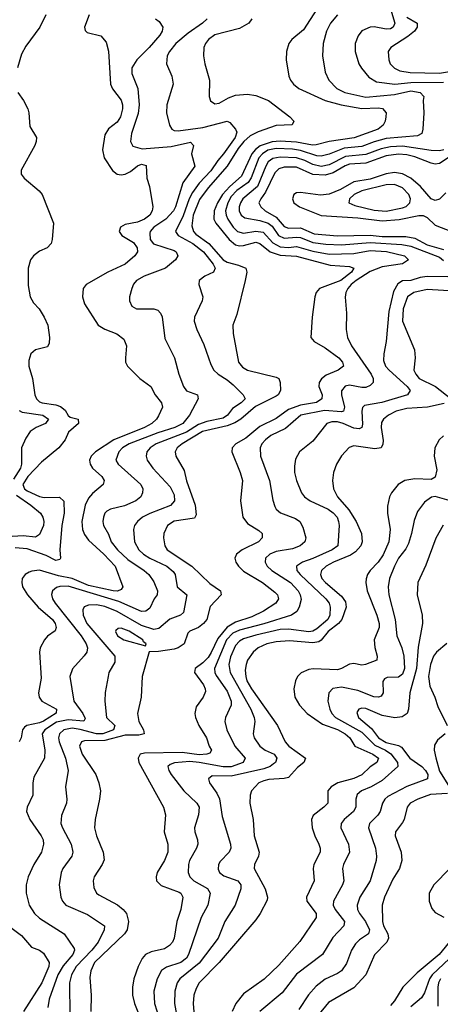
# Model space of a CAD drawing. Header units: inches. Extents: x 990535 to 1117859, y 769386 to 892122.
# Tile 829 of 1056: x 1054473 to 1056535, y 862845 to 867666. Entities that reach past the tile are written whole.
import ezdxf

# ---------------------------------------------------------------- set-up
doc = ezdxf.new("R2010")
doc.units = ezdxf.units.IN
doc.header["$MEASUREMENT"] = 0
doc.layers.add('B0856', color=7, linetype='Continuous')

msp = doc.modelspace()

# ---------------------------------------------------------------- linework, layer by layer
at = {"layer": 'B0856', "color": 5}
for points, elevation in [([(1055930, 867717.9), (1055864, 867616), (1055806.8, 867570), (1055791.8, 867550), (1055780.2, 867510), (1055779.3, 867470), (1055791.8, 867390), (1055800.2, 867370), (1055815.8, 867350), (1055840.6, 867330), (1055971, 867271), (1056048.1, 867250), (1056150, 867230.9), (1056230, 867235.1), (1056250.8, 867230.8), (1056269.3, 867210), (1056267.8, 867190), (1056264.5, 867170), (1056254.2, 867150), (1056229.3, 867130), (1056112, 867088), (1055990.6, 867069.4), (1055926.9, 867053.1), (1055907.9, 867052.1), (1055830, 867066.6), (1055750, 867072.2), (1055710, 867069.1), (1055651.9, 867048.1), (1055628.8, 867031.2), (1055610.3, 867009.7), (1055560, 866900), (1055502.4, 866850), (1055467.6, 866810), (1055443.1, 866770), (1055426.4, 866730), (1055425.1, 866690), (1055433.6, 866670), (1055499, 866590), (1055530, 866564.3), (1055550, 866559.8), (1055570, 866561.4), (1055630, 866576.8), (1055650, 866570.1), (1055700.5, 866530), (1055750, 866512.9), (1055830, 866507.9), (1055994.8, 866465.2), (1056090, 866457.9), (1056110.9, 866450), (1056099.8, 866430), (1056046.4, 866390), (1055942.2, 866350), (1055925.6, 866330), (1055919.8, 866310), (1055906.2, 866210), (1055899.6, 866110), (1055916.5, 866090), (1055970, 866059.4), (1056037.5, 866010), (1056055, 865990), (1056059.7, 865970), (1056033.6, 865950), (1055974.3, 865925.7), (1055951.6, 865908.4), (1055941.2, 865890), (1055939.1, 865870), (1055955.7, 865830), (1055954.3, 865810), (1055928, 865792), (1055850, 865779.5), (1055790, 865758.2), (1055730, 865713.9), (1055650, 865674.4), (1055582, 865618), (1055531.6, 865590), (1055513.6, 865570), (1055512.7, 865550), (1055553.4, 865450), (1055564.7, 865410), (1055556, 865310), (1055566, 865230), (1055590, 865200.2), (1055645.5, 865165.5), (1055660.7, 865150), (1055661.1, 865141.1), (1055661.3, 865130), (1055643.2, 865110), (1055564.1, 865070), (1055535.4, 865050), (1055527.8, 865030), (1055532.4, 865010), (1055544.6, 864990), (1055570, 864965.7), (1055663.5, 864910), (1055724, 864864), (1055737.3, 864850), (1055741.2, 864830), (1055727.7, 864810), (1055668.5, 864770), (1055610, 864743.2), (1055530, 864717.1), (1055490, 864692.1), (1055443.3, 864636.7), (1055412.1, 864567.9), (1055396.2, 864543.8), (1055370, 864517.5), (1055332.3, 864490), (1055330.1, 864470), (1055373.5, 864410), (1055382.8, 864390), (1055383.1, 864376.9), (1055372.2, 864350), (1055338, 864302), (1055332.1, 864270), (1055334.4, 864250), (1055350.6, 864210), (1055388.7, 864150), (1055401.3, 864110), (1055412.5, 864090), (1055404.2, 864075.8), (1055390.6, 864070), (1055353.2, 864066.8), (1055270, 864077.9), (1055085.3, 864074.7), (1055063.9, 864070), (1055053.9, 864050), (1055057.5, 864030), (1055178.2, 863810), (1055187.4, 863772.6), (1055180.6, 863690), (1055198.7, 863630), (1055198.5, 863590), (1055181.9, 863550), (1055147.4, 863490), (1055141.3, 863470), (1055142.7, 863450), (1055166.4, 863426.4), (1055254.8, 863394.8), (1055262.2, 863390), (1055272.1, 863370), (1055262.5, 863310), (1055242.8, 863250), (1055230.1, 863170), (1055221.9, 863150), (1055207.4, 863132.6), (1055183.1, 863116.9), (1055116.9, 863103.1), (1055089.4, 863090), (1055072.8, 863070), (1055053.8, 863030), (1055033, 862970), (1055025.4, 862930), (1055026.5, 862890), (1055036.4, 862850), (1055130.7, 862610.7)], 2820), ([(1056290, 867719.6), (1056312, 867650), (1056303.2, 867630), (1056290, 867622.2), (1056270, 867619.7), (1056210, 867631.7), (1056190, 867630.4), (1056150, 867611.7), (1056131.9, 867588.1), (1056116.6, 867550), (1056116.8, 867510), (1056135.9, 867450), (1056148.3, 867428.3), (1056184.3, 867384.3), (1056222.1, 867362.1), (1056310.9, 867350.9), (1056390, 867359.1), (1056550, 867360.9)], 2860), ([(1054600.7, 867690), (1054572.2, 867630), (1054503.2, 867536.8), (1054482.1, 867497.9), (1054461.5, 867430)], 2680), ([(1054813.3, 867690), (1054791.3, 867630), (1054793.9, 867613.9), (1054803.5, 867603.5), (1054870, 867587.5), (1054896.1, 867556.1), (1054907.5, 867512.5), (1054918.8, 867350), (1054927.5, 867327.5), (1054970, 867272.4), (1054976.1, 867250), (1054976.8, 867230), (1054966.8, 867190), (1054950, 867164.6), (1054907.6, 867132.4), (1054890, 867102.7), (1054878, 867030), (1054886.7, 866990), (1054927.9, 866927.9), (1054950.4, 866910), (1054970, 866906.8), (1054990, 866910.1), (1055016.2, 866923.8), (1055050, 866951.5), (1055070, 866958.9), (1055093, 866953), (1055095.8, 866890), (1055109.3, 866849.3), (1055126.2, 866750), (1055122.8, 866730), (1055110.1, 866710), (1055085.1, 866690), (1055050, 866674.3), (1054990, 866663.1), (1054967.3, 866650), (1054960.7, 866630), (1054974, 866610), (1055030, 866574.8), (1055049.4, 866550), (1055050.1, 866530), (1055037.8, 866510), (1054989.2, 866470), (1054905.4, 866430), (1054798.4, 866370), (1054784.2, 866350), (1054780.3, 866310), (1054790, 866274.8), (1054858, 866170), (1054890, 866150.9), (1054948.8, 866128.8), (1054982.6, 866102.6), (1054996.8, 866070), (1054991.1, 866010), (1054992.3, 865990), (1055001.5, 865970), (1055061.1, 865910), (1055115.2, 865870), (1055136.5, 865830), (1055167.2, 865790), (1055172.2, 865770), (1055153.4, 865726.6), (1055142.7, 865710), (1055120.1, 865690), (1055084.4, 865670), (1054934.5, 865610), (1054844.6, 865550), (1054823.3, 865530), (1054815.4, 865510), (1054818.2, 865490), (1054830.4, 865470.4), (1054876.1, 865430), (1054886.8, 865410), (1054881.6, 865390), (1054830, 865346.8), (1054810, 865323), (1054793.8, 865290), (1054777.1, 865210), (1054780.1, 865170), (1054790, 865145.3), (1054810, 865118), (1054886.1, 865050), (1054940.7, 864990), (1054977.8, 864890), (1054970, 864876.4), (1054951.9, 864868.1), (1054930.6, 864869.4), (1054810, 864895.6), (1054730, 864930), (1054663.5, 864943.5), (1054570, 864970.5), (1054533.1, 864966.9), (1054518.9, 864961.1), (1054499.7, 864950), (1054485.3, 864930), (1054482.6, 864910), (1054487.3, 864890), (1054510.6, 864850), (1054563.1, 864790), (1054633.4, 864730), (1054646.5, 864710), (1054652.3, 864690), (1054646.2, 864673.8), (1054610, 864648.6), (1054594.2, 864630), (1054574, 864590), (1054570.2, 864569.8), (1054578, 864442), (1054565.7, 864370), (1054568.9, 864350), (1054582.2, 864330), (1054653.5, 864290), (1054651.6, 864271.6), (1054590, 864232.5), (1054570, 864224), (1054508.7, 864211.3), (1054496.9, 864203.1), (1054486.5, 864190), (1054479.4, 864150), (1054470, 864131.2)], 2720), ([(1055139.1, 867670), (1055157.2, 867657.2), (1055174, 867630), (1055171.8, 867610), (1055160.2, 867590), (1055108.2, 867530), (1055046.6, 867470), (1055022.5, 867430), (1055023.2, 867403.2), (1055052.2, 867330), (1055058.5, 867250), (1055053.3, 867206.7), (1055021.3, 867110), (1055016.5, 867070), (1055027.1, 867047.1), (1055073.4, 867033.4), (1055214.6, 867045.4), (1055310, 867067.4), (1055324.4, 867050), (1055314.7, 867010), (1055331.3, 866950), (1055272.9, 866867.1), (1055237.2, 866750), (1055226.9, 866730), (1055189.6, 866690), (1055130, 866649.9), (1055112.1, 866630), (1055110, 866620.5), (1055112.2, 866590), (1055128.3, 866568.3), (1055230, 866536), (1055239.7, 866530), (1055247.5, 866510), (1055237.1, 866490), (1055188.2, 866450), (1055082.3, 866410), (1055045.6, 866390), (1055030, 866370.9), (1055021.9, 866350), (1055011.6, 866310), (1055011.1, 866290), (1055023, 866263), (1055045.5, 866250), (1055130.9, 866250.9), (1055150, 866244.6), (1055163.6, 866230), (1055170.9, 866210.9), (1055184.8, 866104.8), (1055231.4, 866011.4), (1055253, 865930), (1055275.8, 865870), (1055290, 865849.5), (1055344.9, 865830), (1055348.3, 865810), (1055304.6, 865730), (1055272.4, 865690), (1055233.6, 865670), (1055150, 865643.5), (1055009.4, 865590), (1054976.8, 865570), (1054959.5, 865550), (1054944.3, 865510), (1054955, 865490), (1055067.1, 865390), (1055076.5, 865370), (1055075.5, 865350), (1055066.7, 865330), (1055042.3, 865310), (1054986.4, 865286.3), (1054918, 865270), (1054900.8, 865259.2), (1054890.2, 865250), (1054883.2, 865230), (1054880.7, 865210), (1054884.2, 865190), (1054907.9, 865147.9), (1054920.9, 865110), (1054951.8, 865070), (1055003.4, 865023.4), (1055083.7, 864970), (1055105.5, 864950), (1055130, 864914.3), (1055148.6, 864870), (1055147.3, 864850), (1055132.2, 864830), (1055110, 864785.4), (1055090.4, 864770), (1055070, 864768.9), (1054958.3, 864818.3), (1054710, 864892.6), (1054670, 864891.8), (1054653.9, 864886.1), (1054634.4, 864870), (1054628.8, 864851.2), (1054633.7, 864830), (1054646.6, 864810), (1054773.5, 864650), (1054798.7, 864610), (1054804.8, 864590), (1054801.2, 864570), (1054788.9, 864551.1), (1054731.4, 864488.6), (1054719, 864450), (1054738.3, 864330), (1054783.1, 864270), (1054794.5, 864245.5), (1054787.5, 864232.5), (1054710, 864237.5), (1054653.6, 864226.4), (1054596.6, 864190), (1054582.6, 864170), (1054596.4, 864090), (1054594, 864050), (1054542.5, 863957.5), (1054537.6, 863930), (1054537.1, 863870), (1054510.2, 863810), (1054506.7, 863790), (1054522, 863750), (1054577.7, 863670), (1054587.2, 863650), (1054590.1, 863630), (1054580.2, 863590), (1054542.5, 863530), (1054514.2, 863470), (1054504.6, 863430), (1054504.6, 863390), (1054519.8, 863330), (1054544.7, 863290), (1054570, 863267.8), (1054691.1, 863191.1), (1054739.4, 863119.4), (1054741.8, 863110), (1054734.1, 863090), (1054686.7, 863033.3), (1054659.6, 862990), (1054617.1, 862870), (1054611.2, 862830)], 2740), ([(1055391.3, 867670), (1055369.3, 867650), (1055298.9, 867601.1), (1055238.9, 867550), (1055206.8, 867510), (1055196.3, 867490), (1055193, 867450), (1055218.8, 867390), (1055225, 867350), (1055194.7, 867250), (1055192.1, 867210), (1055206.9, 867150), (1055218.9, 867130), (1055230, 867123.2), (1055250, 867121.6), (1055370, 867138.3), (1055490, 867170.2), (1055503, 867163), (1055531.4, 867130), (1055536.5, 867116.5), (1055529.4, 867090), (1055472.2, 867010), (1055443.4, 866976.6), (1055410, 866926.3), (1055353.4, 866866.6), (1055319.6, 866820.4), (1055304, 866790), (1055274.2, 866705.8), (1055237.2, 866630), (1055249.3, 866610), (1055322.3, 866570), (1055373.6, 866530), (1055420.6, 866470), (1055430.6, 866450), (1055423.2, 866430), (1055380.5, 866410), (1055352.4, 866390), (1055350.3, 866370), (1055370.2, 866310), (1055368.1, 866290), (1055329.3, 866210), (1055327.5, 866190), (1055340.6, 866150), (1055376.1, 866076.1), (1055410, 865978.7), (1055425.2, 865950), (1055446, 865930), (1055490, 865903.5), (1055519, 865879), (1055568.4, 865830), (1055577.8, 865810), (1055558, 865790), (1055516.6, 865763.4), (1055492, 865730), (1055470, 865715.6), (1055390, 865698.7), (1055350, 865684.1), (1055290, 865647), (1055141.7, 865590), (1055112.6, 865570), (1055096.8, 865550), (1055093.1, 865530), (1055097.8, 865510), (1055125.9, 865470), (1055210, 865379.3), (1055230, 865340.3), (1055231.9, 865310), (1055212.6, 865287.4), (1055110, 865248.1), (1055074.5, 865230), (1055050.2, 865210), (1055036.3, 865190), (1055030.2, 865170), (1055035.3, 865110), (1055056.8, 865070), (1055079.2, 865050), (1055110.8, 865030), (1055193.6, 864990), (1055224.6, 864964.6), (1055234.7, 864950), (1055244.1, 864890), (1055292.1, 864850), (1055276.6, 864763.4), (1055261.6, 864750), (1055208.1, 864731.9), (1055155.1, 864684.9), (1055130, 864680.7), (1055070, 864700.5), (1054950, 864769.4), (1054890, 864792.8), (1054850, 864800.9), (1054810, 864800.5), (1054789, 864791), (1054783.1, 864776.9), (1054783.5, 864750), (1054801.3, 864710), (1054938.8, 864550), (1054939.6, 864520.4), (1054910.2, 864470), (1054905.8, 864450), (1054891.3, 864371.3), (1054890.2, 864330), (1054899.1, 864250), (1054939.8, 864210), (1054933.4, 864190), (1054880.3, 864170), (1054849.5, 864170.5), (1054770, 864191.4), (1054730, 864197.2), (1054689.4, 864190), (1054667.2, 864170), (1054663, 864150), (1054666.5, 864130), (1054697.6, 864050), (1054710.1, 863990), (1054697.1, 863910), (1054704.7, 863850), (1054702.3, 863830), (1054678, 863770), (1054675.3, 863730), (1054681.9, 863710), (1054725.5, 863630), (1054733, 863590), (1054728.5, 863570), (1054685, 863510), (1054676.3, 863490), (1054666.7, 863430), (1054675.2, 863370), (1054682.3, 863350), (1054699.1, 863330), (1054804.7, 863284.7), (1054888, 863230), (1054886.6, 863210), (1054857.4, 863150), (1054825.8, 863110), (1054749, 863030), (1054726.1, 862990), (1054716.9, 862950), (1054718.8, 862790)], 2760), ([(1055611.1, 867670), (1055596.3, 867650), (1055550, 867624), (1055430, 867592.7), (1055398.5, 867570), (1055383.2, 867550), (1055375.8, 867530), (1055373.5, 867490), (1055380.2, 867450), (1055403.2, 867370), (1055402.4, 867290), (1055408.6, 867268.6), (1055430, 867253.8), (1055450, 867258.2), (1055495.8, 867284.2), (1055530, 867296.5), (1055590, 867302.1), (1055630, 867296), (1055691.7, 867270), (1055796.9, 867190), (1055816.9, 867170), (1055808.9, 867151.1), (1055730, 867148.3), (1055642, 867118), (1055602.4, 867097.6), (1055571.2, 867070), (1055544.1, 867035.9), (1055490.4, 866950), (1055396.6, 866843.4), (1055353.9, 866786.1), (1055322.5, 866710), (1055317.1, 866657.1), (1055324.3, 866630), (1055335.8, 866615.8), (1055399.3, 866570), (1055470, 866491.4), (1055490, 866479.5), (1055545.2, 866465.2), (1055580.6, 866450), (1055585.9, 866430), (1055577.7, 866390), (1055536.9, 866223.1), (1055517.2, 866170), (1055519.4, 866130), (1055544.9, 865990), (1055564.5, 865964.5), (1055590, 865950.5), (1055730, 865916.8), (1055743.9, 865910), (1055750.1, 865890.1), (1055750.5, 865850), (1055739.1, 865830), (1055730, 865823.5), (1055628.1, 865771.9), (1055556.2, 865710), (1055527.4, 865692.6), (1055490, 865678.1), (1055369.5, 865650.5), (1055269.6, 865590), (1055244.8, 865570), (1055235.1, 865550), (1055239, 865530), (1055278.8, 865458.8), (1055290.9, 865409.1), (1055332.3, 865290), (1055338.1, 865241.9), (1055330, 865225), (1055230, 865210.8), (1055197.5, 865190), (1055179.4, 865150), (1055177.6, 865130), (1055183.8, 865090), (1055196, 865070), (1055316, 864990), (1055405.6, 864905.6), (1055456.8, 864870), (1055460.6, 864850), (1055407.1, 864792.9), (1055389.6, 864730), (1055374.4, 864710), (1055350, 864690.4), (1055307.6, 864672.4), (1055297.7, 864662.3), (1055279.3, 864610), (1055250, 864591.1), (1055230, 864585), (1055152.8, 864572.8), (1055108.1, 864571.9), (1055073.2, 864450), (1055067.7, 864350), (1055050.2, 864270), (1055057, 864230), (1055079.2, 864190), (1055083.6, 864170), (1055056.8, 864163.2), (1054990, 864163), (1054890, 864137.8), (1054790, 864135.6), (1054775.5, 864130), (1054765.4, 864110), (1054779.8, 864070), (1054846.9, 863970), (1054861.2, 863930), (1054868.7, 863890), (1054864.4, 863850), (1054843, 863750), (1054840.2, 863710), (1054849.4, 863670), (1054882.6, 863590), (1054887.1, 863552.9), (1054877.7, 863530), (1054837.6, 863470), (1054833, 863450), (1054836.6, 863416.6), (1054850.1, 863390.1), (1054861.1, 863381.1), (1054952.5, 863332.5), (1054980.6, 863310), (1054995.9, 863290), (1055007, 863250), (1054999.5, 863210), (1054986.1, 863190), (1054840.1, 863050), (1054820.8, 863010), (1054816.9, 862976.9), (1054822.7, 862890), (1054821.3, 862810)], 2780), ([(1056030.2, 867690), (1055995.8, 867650), (1055976.1, 867610), (1055960.6, 867550), (1055956.8, 867490), (1055969.4, 867410), (1055987.6, 867370), (1056027.1, 867330), (1056066, 867310), (1056170, 867286.8), (1056310, 867300.7), (1056390, 867317.9), (1056435.5, 867310), (1056453.7, 867290), (1056450.1, 867270), (1056454.3, 867210), (1056449.1, 867130), (1056443.6, 867110), (1056422.3, 867097.7), (1056270, 867084.3), (1056210, 867068.6), (1056150, 867044.8), (1056063.4, 867036.6), (1055990, 867007.3), (1055950, 866998.6), (1055930, 867000.1), (1055850, 867025.6), (1055810, 867032.4), (1055730, 867036), (1055690, 867026.8), (1055662.7, 867010), (1055645.4, 866990), (1055607.2, 866892.8), (1055593.1, 866870), (1055536.7, 866830), (1055510, 866800.9), (1055492.8, 866770), (1055482.4, 866730), (1055484.5, 866710), (1055492.8, 866690), (1055519.7, 866650), (1055540.7, 866630), (1055570, 866621.9), (1055630, 866631.3), (1055665.5, 866625.5), (1055713.7, 866573.7), (1055750, 866555), (1055790, 866550.3), (1055830, 866555.6), (1055910, 866532.9), (1055990, 866518.7), (1056110, 866521.2), (1056190, 866536.7), (1056271.3, 866531.3), (1056359.6, 866510), (1056378, 866490), (1056349.3, 866470.7), (1056250, 866456.5), (1056190, 866433.6), (1056121.5, 866390), (1056098, 866370), (1056081.1, 866350), (1056071.9, 866330), (1056068.2, 866308.2), (1056075.3, 866230), (1056073.8, 866150), (1056080.5, 866110), (1056098.5, 866070), (1056195.7, 865930), (1056205.3, 865910), (1056205.8, 865890), (1056190, 865874.8), (1056170, 865866.2), (1056150, 865864.7), (1056090, 865876.5), (1056067.6, 865872.4), (1056050.9, 865849.1), (1056050.5, 865830), (1056064.7, 865770), (1056060.7, 865750), (1056050, 865746.4), (1055967.1, 865752.9), (1055851.2, 865730), (1055775.6, 865664.4), (1055704.7, 865630), (1055677.2, 865610), (1055660.2, 865590), (1055652, 865570), (1055652.7, 865530), (1055696.6, 865410), (1055713.3, 865313.3), (1055723, 865283), (1055730.2, 865270), (1055751, 865251), (1055824.2, 865224.2), (1055845.5, 865210), (1055861.1, 865181.1), (1055875.5, 865130), (1055870.2, 865110), (1055847.9, 865090), (1055810, 865076.1), (1055730, 865063.1), (1055698.6, 865050), (1055678.5, 865030), (1055675.3, 865010), (1055686, 864990), (1055708.2, 864970), (1055799.6, 864910), (1055837.1, 864870), (1055847.6, 864850), (1055852.2, 864827.8), (1055843.5, 864790), (1055831.7, 864768.3), (1055806, 864750), (1055670, 864708.3), (1055550, 864677.8), (1055517.6, 864662.4), (1055486.4, 864630), (1055427.9, 864490), (1055428.9, 864470), (1055435.9, 864455.9), (1055490, 864378.5), (1055509.1, 864330), (1055509.5, 864310), (1055481.6, 864250), (1055479.1, 864230), (1055487.8, 864190), (1055527, 864110), (1055577.5, 864050), (1055567.5, 864030), (1055510, 864008.6), (1055470, 864008.3), (1055352.3, 864030), (1055306.2, 864033.8), (1055232.1, 864027.9), (1055210, 864019.8), (1055199.1, 864010), (1055203.2, 863990), (1055215.8, 863970), (1055278.2, 863890), (1055341.3, 863830), (1055351.9, 863810), (1055350, 863772.3), (1055330.2, 863710), (1055331, 863690), (1055345, 863650), (1055346, 863630), (1055339.4, 863610), (1055305.9, 863550), (1055299.8, 863530), (1055299.4, 863490), (1055306.8, 863470), (1055326.5, 863450), (1055393, 863413), (1055406.4, 863390), (1055394.6, 863330), (1055362.5, 863270), (1055300.8, 863090), (1055290, 863070.7), (1055262.5, 863050), (1055192.2, 863027.8), (1055168.6, 863011.4), (1055146.7, 862970), (1055130.6, 862910), (1055134.1, 862850), (1055157.3, 862777.3)], 2840), ([(1056370, 867679.6), (1056421.1, 867650), (1056421.8, 867630), (1056408.3, 867610), (1056375.7, 867584.3), (1056291.3, 867530), (1056279.7, 867510), (1056281.5, 867470), (1056289.3, 867450), (1056310, 867429.4), (1056336.6, 867416.6), (1056387.2, 867407.2), (1056530, 867405.2), (1056590, 867415.1)], 2880), ([(1054463.1, 867310), (1054492.2, 867270), (1054512.7, 867230), (1054518.5, 867210), (1054523, 867143), (1054555.3, 867090), (1054554.3, 867070), (1054546.9, 867050), (1054480.3, 866930), (1054479.5, 866910), (1054494.9, 866890), (1054567.9, 866827.9), (1054582.4, 866810), (1054638.9, 866670), (1054632.7, 866590), (1054626.5, 866570), (1054607.2, 866550), (1054570, 866533.1), (1054539.8, 866510), (1054525.7, 866490), (1054513.9, 866450), (1054514.9, 866365.1), (1054524.2, 866310), (1054540.6, 866280.6), (1054567.7, 866250), (1054593.6, 866210), (1054610.1, 866170), (1054619.8, 866110), (1054617.7, 866082.3), (1054610, 866064.2), (1054550, 866050.6), (1054526.8, 866030), (1054518, 865998), (1054518.2, 865970), (1054535.4, 865910), (1054547, 865830), (1054554.7, 865810), (1054570, 865795.5), (1054583, 865790), (1054650, 865780.3), (1054672.8, 865772.8), (1054695.2, 865755.2), (1054710, 865728.9), (1054720.6, 865720.6), (1054758.7, 865710), (1054761.5, 865690), (1054712.8, 865647.2), (1054695, 865610), (1054665.4, 865570), (1054579.6, 865500.4), (1054512.9, 865430), (1054488.8, 865390), (1054496.3, 865370), (1054510, 865359.9), (1054570, 865331.6), (1054593.6, 865326.4), (1054668.4, 865328.4), (1054688.7, 865308.7), (1054690.6, 865250.6), (1054679.4, 865190), (1054670.1, 865070), (1054673.7, 865030), (1054670, 865023.1), (1054650, 865019), (1054602.5, 865042.5), (1054510, 865076), (1054450, 865080.2)], 2680), ([(1056551.9, 867030), (1056530, 867024.3), (1056490, 867025.5), (1056350, 867047.3), (1056290, 867044.7), (1056245.2, 867034.8), (1056170, 867005.7), (1056070, 866996.8), (1055990, 866955.6), (1055950, 866947.9), (1055910, 866957), (1055870, 866976.7), (1055830, 866989.3), (1055750, 866993.6), (1055713.5, 866986.5), (1055691.6, 866970), (1055678.9, 866950), (1055639, 866850), (1055567.1, 866790), (1055554.5, 866770), (1055548.7, 866750), (1055549.3, 866730), (1055558.8, 866710), (1055575.8, 866695.8), (1055650, 866682.6), (1055690.5, 866670), (1055710, 866654.9), (1055741.7, 866610), (1055770, 866595.9), (1055830, 866602.2), (1055850, 866599.2), (1055910, 866574.8), (1055973.1, 866566.9), (1056050, 866564.2), (1056190, 866574.9), (1056346.1, 866566.1), (1056390, 866558), (1056530, 866503.4), (1056550, 866486.8)], 2860), ([(1056602.5, 867010), (1056530, 866962.5), (1056510, 866958.9), (1056490, 866963.4), (1056410, 866995.7), (1056370, 867005.2), (1056330, 867008.1), (1056270, 866999.6), (1056170, 866963.8), (1056090, 866958.8), (1056068.4, 866951.6), (1056010, 866916.5), (1055970, 866904.7), (1055910, 866909), (1055830, 866944.1), (1055770, 866945), (1055743.9, 866936.1), (1055723.1, 866916.9), (1055677.7, 866822.3), (1055654.3, 866790), (1055645.8, 866770), (1055654.3, 866750), (1055676.6, 866730), (1055730, 866698.9), (1055770, 866653.2), (1055790, 866646.3), (1055850, 866647.2), (1055917.1, 866617.1), (1056030, 866608), (1056190, 866611.3), (1056250, 866604.1), (1056365.2, 866605.2), (1056410, 866596.6), (1056470, 866564.5), (1056550, 866541.7)], 2880), ([(1056561.3, 866818.7), (1056530, 866787), (1056510, 866781.2), (1056490, 866788.5), (1056437, 866850), (1056390.8, 866890.8), (1056350, 866912.4), (1056310, 866917.7), (1056270, 866911.8), (1056190, 866885.3), (1056110, 866871.9), (1056044.9, 866835.1), (1055990, 866811.6), (1055947.4, 866807.4), (1055850, 866820.1), (1055830, 866818.5), (1055816.8, 866810), (1055809.6, 866790), (1055817.4, 866770), (1055844.1, 866750), (1055950, 866706.9), (1056130, 866696.1), (1056250, 866681.3), (1056332.2, 866687.8), (1056430, 866707.2), (1056450, 866707.3), (1056470, 866698.2), (1056510, 866659.7), (1056590, 866630.1)], 2920), ([(1056572.3, 866407.7), (1056470, 866409.6), (1056435.7, 866404.3), (1056390.4, 866390), (1056350, 866387.2), (1056326.2, 866373.8), (1056305.2, 866334.8), (1056282.5, 866237.5), (1056269, 866091), (1056257.1, 866030), (1056256.9, 865996.9), (1056266.7, 865970), (1056283.5, 865950), (1056371.5, 865870), (1056386.4, 865850), (1056374.6, 865830), (1056247.4, 865792.6), (1056162.9, 865777.1), (1056152.4, 865767.6), (1056150.6, 865750), (1056154, 865686), (1056149.6, 865670.4), (1056137.6, 865662.4), (1056110, 865665.6), (1056059.2, 865690), (1056030, 865697.7), (1056002.1, 865697.8), (1055978.5, 865690), (1055910, 865602.2), (1055844.6, 865550), (1055825.5, 865514.5), (1055819.3, 865480.7), (1055820.2, 865450), (1055829.5, 865409.5), (1055854.7, 865350), (1055869.2, 865330), (1055895.9, 865310), (1055984.6, 865270), (1056010, 865252), (1056028.4, 865230), (1056036.2, 865210), (1056039.2, 865190), (1056031.5, 865090), (1056003.9, 865070), (1055910, 865027.7), (1055858.6, 865010), (1055830.2, 864990), (1055831.8, 864970), (1055847.3, 864950), (1055973.6, 864830), (1055989.6, 864810), (1055994.6, 864790), (1055993.2, 864750), (1055983.3, 864730), (1055930, 864683.6), (1055910, 864672.9), (1055890, 864669.9), (1055790, 864682.1), (1055750, 864679.8), (1055630, 864652.7), (1055570, 864634.1), (1055550, 864623), (1055530, 864602), (1055506.7, 864546.7), (1055497.9, 864510), (1055503.8, 864470), (1055606.5, 864290), (1055622.7, 864250), (1055624.8, 864230), (1055616.6, 864170), (1055622.6, 864150), (1055650.7, 864110), (1055676.3, 864090), (1055720.2, 864070), (1055733.4, 864050), (1055726.1, 864030), (1055717.3, 864022.7), (1055700.1, 864010), (1055670, 863998.6), (1055510, 863962.5), (1055416, 863964), (1055398.2, 863950), (1055402.7, 863930), (1055439.1, 863879.1), (1055451.7, 863851.7), (1055464.7, 863764.7), (1055506.1, 863630), (1055507.8, 863610), (1055499.7, 863590), (1055455.8, 863544.2), (1055447.8, 863530), (1055446.4, 863506.4), (1055452.1, 863490), (1055473.8, 863473.8), (1055541.8, 863450), (1055556.8, 863430), (1055556.3, 863410), (1055528.6, 863330), (1055478.4, 863250), (1055445.9, 863170), (1055353, 863047), (1055257.8, 862970), (1055244.8, 862950), (1055233.5, 862910), (1055231.5, 862850), (1055246.3, 862770)], 2860), ([(1056630, 866336.2), (1056470, 866346), (1056404.2, 866330), (1056373.8, 866310), (1056353.3, 866250), (1056349.3, 866190), (1056408, 866050), (1056410.7, 866010), (1056405.3, 865950), (1056414.1, 865930), (1056431.6, 865910), (1056510.7, 865870.7), (1056588.1, 865810)], 2880), ([(1056553.6, 865786.4), (1056472.4, 865770), (1056370, 865762.6), (1056318.2, 865750), (1056281.1, 865730), (1056255.9, 865710), (1056246.6, 865693.4), (1056245.4, 865670), (1056253.8, 865606.2), (1056252.4, 865587.6), (1056244.2, 865570), (1056214.3, 865565.7), (1056110, 865580.6), (1056088.1, 865571.9), (1056049.6, 865530.4), (1056026, 865490), (1056011.8, 865450), (1056006.3, 865410), (1056010.8, 865370), (1056030.1, 865330), (1056085.8, 865265.8), (1056122, 865210), (1056148.7, 865150), (1056151.4, 865110), (1056144.3, 865090), (1056119.3, 865060.7), (1056094.8, 865045.2), (1056011.4, 865010), (1055975.5, 864990), (1055952.7, 864970), (1055947.4, 864950), (1055954.6, 864930), (1055971.5, 864910), (1056050, 864843.3), (1056070, 864815.5), (1056072.5, 864790), (1056051.1, 864730), (1056036.1, 864710), (1055984.4, 864670), (1055951.4, 864628.6), (1055939.3, 864620.7), (1055910, 864616), (1055795.1, 864624.9), (1055730, 864619.5), (1055684.7, 864610), (1055641.4, 864590), (1055618, 864570), (1055590.1, 864530), (1055582.6, 864510), (1055578.4, 864481.6), (1055581, 864450), (1055586.7, 864430), (1055608.4, 864390), (1055737.2, 864210), (1055774.2, 864130), (1055792.9, 864110), (1055874.3, 864050), (1055865.8, 864030), (1055834.9, 864005.1), (1055790, 863956.4), (1055769.3, 863950.7), (1055693.3, 863946.7), (1055670, 863940.3), (1055645.6, 863930), (1055609.2, 863890), (1055602.9, 863870), (1055600.9, 863830), (1055617.3, 863750), (1055622.4, 863670), (1055646.1, 863590), (1055643.2, 863570), (1055624, 863530), (1055621.6, 863510), (1055676.6, 863410), (1055687.6, 863370), (1055685.2, 863354.8), (1055652.1, 863290), (1055630, 863258.2), (1055450.1, 863050), (1055352.3, 862950), (1055337.2, 862922.8), (1055327.2, 862890), (1055323.4, 862850), (1055329.7, 862769.7)], 2880), ([(1054470, 865753.3), (1054485, 865745), (1054586.3, 865730), (1054614.3, 865710), (1054600.2, 865690), (1054553.8, 865670), (1054524.6, 865650), (1054502.5, 865617.5), (1054482.4, 865570), (1054482, 865490), (1054477.4, 865470), (1054443.3, 865416.7)], 2660), ([(1056550, 865628.1), (1056529.4, 865610), (1056508.1, 865570), (1056505.3, 865530), (1056517.9, 865462.1), (1056510, 865427.1), (1056490, 865415.2), (1056410, 865419), (1056361.1, 865410), (1056328.2, 865390), (1056295.4, 865350), (1056285.5, 865330), (1056275, 865285), (1056275.3, 865250), (1056288.2, 865170), (1056281.8, 865110), (1056254, 865046), (1056229.3, 865010.7), (1056191.2, 864970), (1056177.9, 864950), (1056171.1, 864928.9), (1056169.6, 864910), (1056176.9, 864870), (1056224.2, 864750), (1056235.2, 864710), (1056234.6, 864690), (1056211, 864630), (1056213.1, 864593.1), (1056224.6, 864550), (1056223.2, 864530), (1056168.4, 864508.4), (1056150, 864506.3), (1056110, 864513.7), (1056090, 864511.4), (1056050.5, 864489.5), (1056030, 864483.4), (1055911.6, 864488.4), (1055890, 864485), (1055852.3, 864467.7), (1055835, 864450), (1055824.6, 864430), (1055816.1, 864390), (1055821.6, 864350), (1055843.9, 864310), (1055881.2, 864270), (1055956.5, 864216.5), (1056030, 864191.5), (1056068.6, 864170), (1056091.9, 864150), (1056115.2, 864110), (1056203.5, 864070), (1056232.3, 864050), (1056224.2, 864030), (1056190, 864008.4), (1056150, 863969.1), (1056110, 863950.7), (1056032.4, 863930), (1055999.7, 863910), (1055983.9, 863890), (1055982.7, 863830), (1055963.8, 863810), (1055911, 863770), (1055903.2, 863750), (1055906.4, 863710), (1055919, 863670), (1055939.8, 863630), (1055946, 863610), (1055946, 863590), (1055914.6, 863530), (1055910.9, 863510), (1055915.9, 863450), (1055879.2, 863370), (1055880.7, 863350), (1055926, 863290), (1055925.9, 863270), (1055846.6, 863153.4), (1055743.5, 863036.5), (1055670.9, 862969.1), (1055570, 862896.2), (1055531.8, 862850), (1055514.8, 862810)], 2920), ([(1054457.9, 865337.9), (1054527.5, 865290), (1054574.8, 865250), (1054586.5, 865230), (1054591.2, 865210), (1054589.2, 865190), (1054570, 865145.7), (1054550, 865131.9), (1054490, 865139.3), (1054410, 865133.9)], 2660), ([(1056590, 865309.3), (1056510, 865331.4), (1056491.2, 865328.8), (1056456.5, 865303.5), (1056422.1, 865257.9), (1056405.7, 865214.3), (1056393.9, 865150), (1056378.3, 865101.7), (1056364.9, 865075.1), (1056330.1, 865030), (1056309.5, 864990), (1056285, 864930), (1056278.3, 864890), (1056282.6, 864850), (1056314.1, 864730), (1056321.7, 864650), (1056346.4, 864590), (1056355.8, 864550), (1056359.2, 864490), (1056350, 864462.5), (1056330, 864446.9), (1056274.3, 864445.7), (1056261.5, 864438.5), (1056253.6, 864426.4), (1056254.3, 864370), (1056245.4, 864354.6), (1056231.3, 864348.7), (1056209.3, 864350.7), (1056130, 864382.6), (1056050, 864397.5), (1056008.1, 864391.9), (1055987.8, 864370), (1055984.1, 864330), (1055993.5, 864290), (1056002.7, 864270), (1056020.1, 864250), (1056150, 864178.6), (1056214.3, 864114.3), (1056265.7, 864090), (1056292, 864072), (1056324, 864030), (1056326.1, 864010), (1056250, 863940.7), (1056195.4, 863910), (1056147.5, 863890), (1056127, 863873), (1056120.8, 863850), (1056120.1, 863810), (1056108.8, 863790), (1056063, 863750), (1056047.9, 863730), (1056046.8, 863710), (1056084.4, 863630), (1056090.1, 863590), (1056059.8, 863530), (1056054.4, 863510), (1056061.1, 863450), (1056055.8, 863430), (1056010.8, 863350), (1056008.9, 863330), (1056018.8, 863310), (1056065.1, 863250), (1056062.3, 863230), (1056007.9, 863172.1), (1055957.5, 863090), (1055830, 862993.4), (1055759.1, 862900.9), (1055649.4, 862810.6)], 2940), ([(1056547.8, 865192.2), (1056512, 865128), (1056464.4, 864995.6), (1056424.4, 864910), (1056420.5, 864850), (1056445.3, 864750), (1056447.3, 864710), (1056426.7, 864593.3), (1056417.9, 864490), (1056385, 864370), (1056379.5, 864290), (1056372.3, 864270), (1056347.8, 864252.2), (1056312.1, 864247.9), (1056250, 864259.6), (1056170, 864293.5), (1056150, 864295.2), (1056134.9, 864290), (1056125.9, 864274.1), (1056134.4, 864250), (1056196.6, 864196.6), (1056232, 864150), (1056270, 864127.2), (1056330, 864112.6), (1056344.4, 864104.4), (1056385, 864050), (1056443.3, 864010), (1056462.8, 863990), (1056472.9, 863970), (1056472.4, 863950), (1056370, 863911.5), (1056277.8, 863862.2), (1056263.2, 863850), (1056251.5, 863830), (1056239.5, 863790), (1056228.3, 863771.7), (1056187.8, 863730), (1056182.6, 863710), (1056216.2, 863610), (1056221.9, 863570), (1056219.5, 863550), (1056190.7, 863450), (1056140.5, 863370), (1056126.4, 863330), (1056128.3, 863310), (1056137.9, 863290), (1056167.2, 863250), (1056186.9, 863210), (1056183.2, 863190), (1056139.1, 863160.9), (1056118.9, 863141.1), (1056099.8, 863110), (1056074.6, 863045.4), (1056050.1, 863009.9), (1056030, 862995.4), (1055970, 862968.1), (1055925.8, 862934.2), (1055887.8, 862892.2), (1055840.5, 862819.5)], 2960), ([(1056567.3, 864612.7), (1056516.1, 864570), (1056501.9, 864550), (1056486.8, 864510), (1056477.4, 864450), (1056483.9, 864403.9), (1056508.3, 864350), (1056523, 864303), (1056569, 864210)], 2980), ([(1056558, 864170), (1056521.2, 864138.8), (1056506.4, 864113.6), (1056505.2, 864090), (1056512.6, 864052.6), (1056530, 863986.7), (1056591.1, 863890)], 2980), ([(1056570, 863877.3), (1056487.2, 863872.8), (1056424.9, 863850), (1056387, 863830), (1056371.6, 863810), (1056357.5, 863750), (1056350, 863735.1), (1056315, 863690), (1056313, 863670), (1056343.3, 863590), (1056346.3, 863550), (1056333.9, 863510), (1056302, 863458), (1056260.6, 863370), (1056250.1, 863330), (1056251.3, 863250), (1056255.5, 863230), (1056277.9, 863190), (1056280.1, 863170), (1056272.2, 863150), (1056212, 863088), (1056170, 862988.9), (1056110, 862926.6), (1055986.1, 862853.9), (1055935, 862790)], 2980), ([(1056582, 863510), (1056502.8, 863430), (1056480.5, 863390), (1056480.5, 863350), (1056493.7, 863313.7), (1056510, 863295.4), (1056551.4, 863271.4)], 3020), ([(1054390.7, 863250.7), (1054482.4, 863182.4), (1054530, 863125.9), (1054570.3, 863110), (1054590, 863096.5), (1054616.6, 863050), (1054615, 863030), (1054582.2, 862950), (1054490.8, 862810)], 2720), ([(1056595.1, 863170), (1056528.2, 863090), (1056420.5, 862999.5), (1056351.2, 862928.8), (1056310, 862862.3), (1056290, 862839.3)], 3020), ([(1056580.4, 863070), (1056494.5, 862990), (1056481.5, 862970), (1056457.8, 862902.2), (1056442.6, 862877.4), (1056390, 862833.5)], 3040), ([(1056535.3, 862970), (1056525.8, 862950), (1056522.6, 862930), (1056523, 862837)], 3060)]:
    msp.add_lwpolyline(points, dxfattribs=dict(at, elevation=elevation))
for points, elevation in [([(1056310, 866858.9), (1056270, 866858.6), (1056150, 866828.4), (1056112.5, 866810), (1056090.2, 866790), (1056086.9, 866770), (1056116.1, 866756.1), (1056210, 866733.6), (1056270, 866728.8), (1056350, 866744.6), (1056367.5, 866752.5), (1056385.6, 866770), (1056388.8, 866790), (1056380.9, 866810), (1056350, 866842.8)], 2940), ([(1054970, 864686.3), (1054954.9, 864685.1), (1054944.9, 864675.1), (1054943.2, 864670), (1054952.4, 864650), (1054983.6, 864630), (1055090, 864601), (1055092.6, 864610), (1055080, 864620), (1055076.4, 864630), (1055010, 864672.9)], 2780)]:
    msp.add_lwpolyline(points, close=True, dxfattribs=dict(at, elevation=elevation))

doc.saveas('drawing.dxf')
